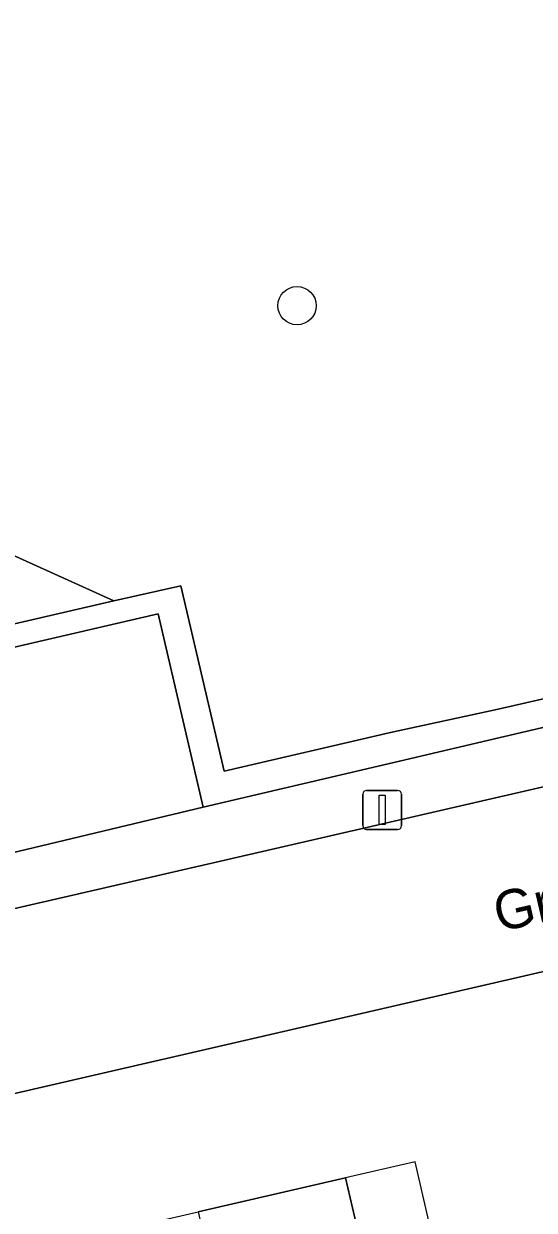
# Model space of a CAD drawing. Extents: x 156412 to 157779, y 382335 to 383768.
# Drawn here: x 156680.5 to 156693.53, y 383317.13 to 383347.44 of the extents above; entities that cross this region are included whole.
import ezdxf

# ---------------------------------------------------------------- set-up
doc = ezdxf.new("R2010")
doc.units = 0
for name, color, linetype in [('IMGEO_Boom', 7, 'Continuous'), ('IMGEO_Erf', 7, 'Continuous'), ('IMGEO_Groenvoorziening', 7, 'Continuous'), ('IMGEO_Haag', 7, 'Continuous'), ('IMGEO_Lichtmast', 7, 'Continuous'), ('IMGEO_Openbare_ruimte_label', 7, 'Continuous'), ('IMGEO_Pand', 7, 'Continuous'), ('IMGEO_Pand_overbouw', 7, 'Continuous'), ('IMGEO_Parkeervlak_open', 7, 'Continuous'), ('IMGEO_Rijbaan_lokaal_open', 7, 'Continuous'), ('IMGEO_Voetpad_open', 7, 'Continuous')]:
    doc.layers.add(name, color=color, linetype=linetype)

msp = doc.modelspace()

# ---------------------------------------------------------------- linework, layer by layer
at = {"layer": 'IMGEO_Boom'}
msp.add_circle((156687.476, 383340.235), 0.489, dxfattribs=at)
at = {"layer": 'IMGEO_Erf'}
msp.add_lwpolyline([(156700.997, 383324.894), (156667.09, 383317.069), (156666.905, 383317.026), (156666.982, 383316.687), (156667.807, 383313.114), (156671.769, 383314.044), (156672.422, 383311.234), (156674.292, 383311.668), (156677.123, 383312.325), (156679.972, 383312.987), (156681.88, 383313.43), (156681.238, 383316.228), (156684.956, 383317.087), (156688.716, 383317.955), (156689.367, 383315.146), (156691.139, 383315.558), (156691.237, 383315.581), (156694.089, 383316.245)], dxfattribs=at)
at = {"layer": 'IMGEO_Groenvoorziening'}
msp.add_lwpolyline([(156672.694, 383330.353), (156682.803, 383332.694), (156678.038, 383334.851), (156677.175, 383334.27), (156676.251, 383333.791), (156675.277, 383333.423), (156674.268, 383333.168), (156673.236, 383333.031), (156672.196, 383333.014), (156671.16, 383333.117), (156670.143, 383333.338), (156669.159, 383333.675), (156668.219, 383334.123), (156667.337, 383334.675), (156666.861, 383335.038), (156663.928, 383330.276), (156664.338, 383328.418), (156665.264, 383328.632), (156667.494, 383332.253), (156668.402, 383331.82)], close=True, dxfattribs=at)
for points in [[(156678.038, 383334.851), (156682.803, 383332.694), (156684.509, 383333.082), (156685.617, 383328.346), (156689.859, 383329.332), (156692.606, 383329.931), (156707.92, 383333.438)], [(156707.92, 383333.438), (156692.606, 383329.931), (156689.859, 383329.332), (156685.617, 383328.346), (156684.509, 383333.082), (156682.803, 383332.694), (156672.694, 383330.353), (156665.264, 383328.632), (156664.338, 383328.418), (156664.458, 383327.876), (156667.05, 383328.473), (156668.158, 383328.728), (156677.076, 383330.782), (156678.971, 383331.218), (156683.932, 383332.361), (156685.077, 383327.423), (156690.093, 383328.601), (156692.772, 383329.23), (156708.085, 383332.826)]]:
    msp.add_lwpolyline(points, dxfattribs=at)
at = {"layer": 'IMGEO_Haag'}
msp.add_lwpolyline([(156707.92, 383333.438), (156692.606, 383329.931), (156689.859, 383329.332), (156685.617, 383328.346), (156684.509, 383333.082), (156682.803, 383332.694), (156672.694, 383330.353), (156665.264, 383328.632), (156664.338, 383328.418), (156664.458, 383327.876), (156667.05, 383328.473), (156668.158, 383328.728), (156677.076, 383330.782), (156678.971, 383331.218), (156683.932, 383332.361), (156685.077, 383327.423), (156690.093, 383328.601), (156692.772, 383329.23), (156708.085, 383332.826)], dxfattribs=at)
at = {"layer": 'IMGEO_Lichtmast'}
for p, q in [((156689.152, 383326.954), (156689.152, 383327.754)), ((156689.152, 383327.754), (156689.152, 383326.954)), ((156689.252, 383327.854), (156690.042, 383327.854)), ((156690.042, 383327.854), (156689.252, 383327.854)), ((156690.142, 383327.754), (156690.142, 383326.954)), ((156690.142, 383326.954), (156690.142, 383327.754)), ((156690.042, 383326.854), (156689.252, 383326.854)), ((156689.252, 383326.854), (156690.042, 383326.854))]:
    msp.add_line(p, q, dxfattribs=at)
msp.add_lwpolyline([(156689.572, 383327.729), (156689.722, 383327.729), (156689.722, 383326.979), (156689.572, 383326.979), (156689.572, 383327.729)], dxfattribs=at)
for centre, start, end in [((156689.252, 383327.754), 90, 180), ((156689.252, 383327.754), 90, 180), ((156690.042, 383327.754), 0, 90), ((156690.042, 383327.754), 360, 90), ((156689.252, 383326.954), 180, 270), ((156689.252, 383326.954), 180, 270), ((156690.042, 383326.954), 270, 0), ((156690.042, 383326.954), 270, 0)]:
    msp.add_arc(centre, 0.1, start, end, dxfattribs=at)
at = {"layer": 'IMGEO_Pand'}
msp.add_lwpolyline([(156694.089, 383316.245), (156691.237, 383315.581), (156691.139, 383315.558), (156689.367, 383315.146), (156688.716, 383317.955), (156684.956, 383317.087), (156687.649, 383305.411), (156688.092, 383303.457), (156693.271, 383304.667), (156696.582, 383305.427)], close=True, dxfattribs=at)
at = {"layer": 'IMGEO_Pand_overbouw'}
msp.add_lwpolyline([(156690.489, 383318.364), (156688.716, 383317.955), (156689.367, 383315.146), (156691.139, 383315.558)], close=True, dxfattribs=at)
at = {"layer": 'IMGEO_Parkeervlak_open'}
msp.add_lwpolyline([(156683.932, 383332.361), (156678.971, 383331.218), (156680.172, 383326.247), (156685.077, 383327.423)], close=True, dxfattribs=at)
at = {"layer": 'IMGEO_Rijbaan_lokaal_open'}
msp.add_lwpolyline([(156662.847, 383316.087), (156663.039, 383316.131), (156665.527, 383316.707), (156666.905, 383317.026), (156667.09, 383317.069), (156700.997, 383324.894), (156700.092, 383328.821), (156699.965, 383329.371), (156666.008, 383321.547), (156594.625, 383304.972), (156590.718, 383304.088), (156590.865, 383303.521), (156591.77, 383299.634)], close=True, dxfattribs=at)
at = {"layer": 'IMGEO_Voetpad_open'}
for points in [[(156594.625, 383304.972), (156666.008, 383321.547), (156699.965, 383329.371), (156737.763, 383338.081), (156809.9, 383354.827)], [(156708.085, 383332.826), (156692.772, 383329.23), (156690.093, 383328.601), (156685.077, 383327.423), (156680.172, 383326.247), (156678.22, 383325.778), (156669.332, 383323.646), (156668.203, 383323.376), (156665.741, 383322.785), (156663.039, 383322.291), (156661.703, 383321.964), (156659.978, 383321.568), (156656.465, 383320.755), (156656.516, 383320.534), (156653.156, 383319.755), (156653.105, 383319.977), (156645.959, 383318.323), (156644.382, 383317.96), (156643.041, 383317.652), (156629.004, 383314.399), (156627.427, 383314.036), (156626.08, 383313.725), (156612.048, 383310.485)]]:
    msp.add_lwpolyline(points, dxfattribs=at)

# ---------------------------------------------------------------- texts
at = {"layer": 'IMGEO_Openbare_ruimte_label'}
msp.add_text('Grasparkiet', height=1, rotation=13.0075, dxfattribs=at).set_placement((156692.627, 383324.229))

doc.saveas('drawing.dxf')
